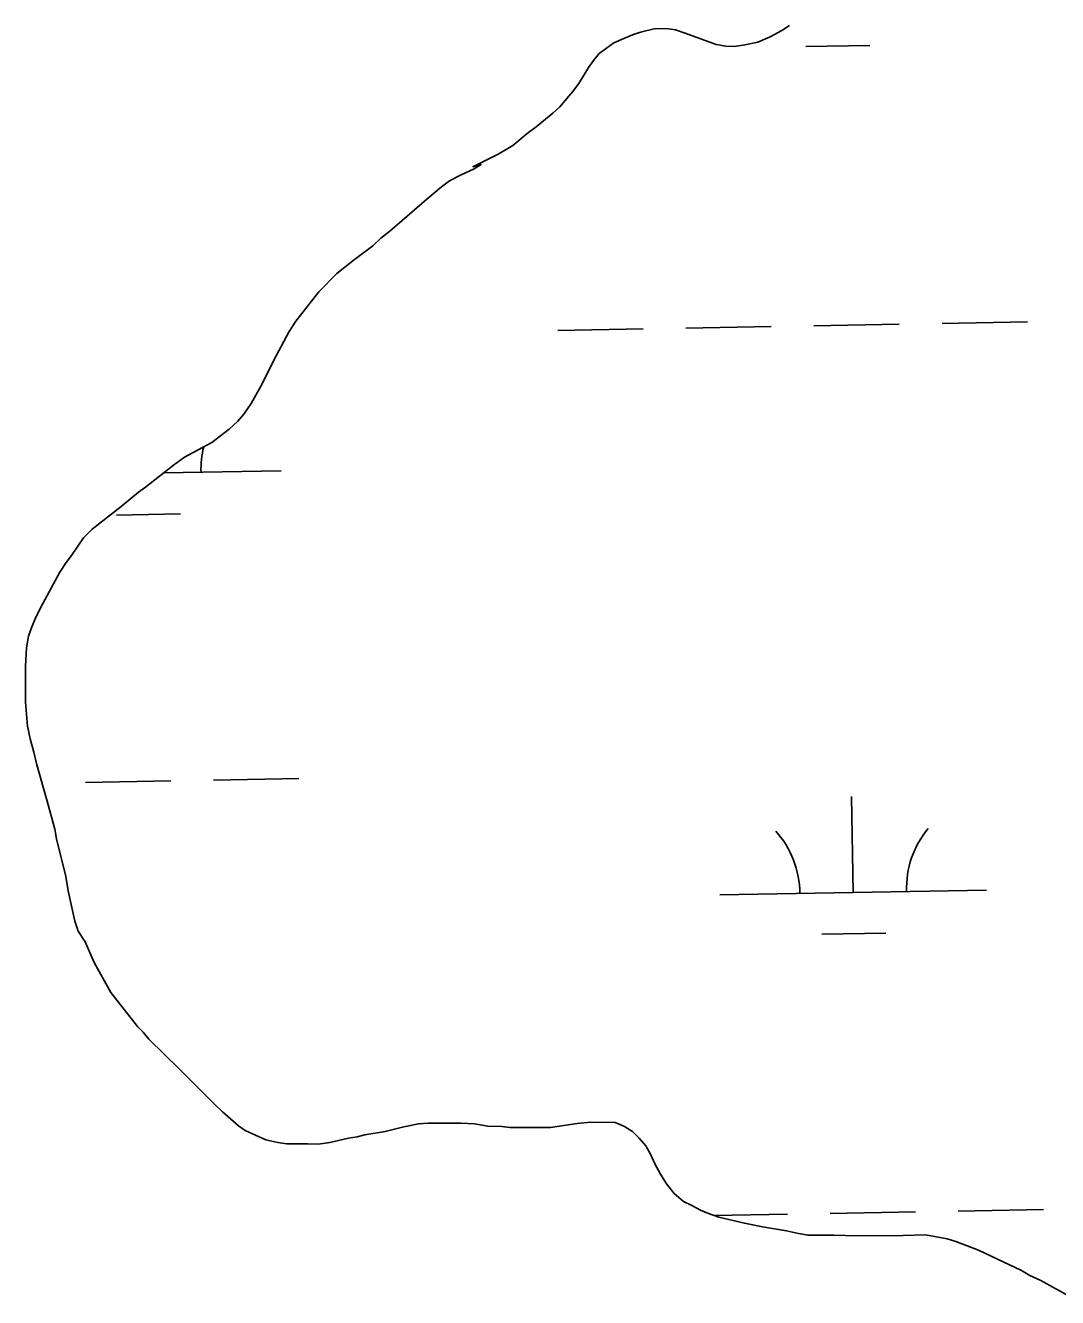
# Model space of a CAD drawing. Extents: x 3957609 to 3995875, y 234277 to 260273.
# Drawn here: x 3976084 to 3976470.6, y 241166.8 to 241643.5 of the extents above; entities that cross this region are included whole.
import ezdxf

# ---------------------------------------------------------------- set-up
doc = ezdxf.new("R2010")
doc.units = 0
doc.layers.add('V-TOPO-SHOR', color=7, linetype='Continuous')
doc.layers.add('V-WETL-SWMP', color=7, linetype='Continuous')

msp = doc.modelspace()

# ---------------------------------------------------------------- linework, layer by layer
at = {"layer": 'V-TOPO-SHOR'}
for points in [[(3976304.443, 241636.9), (3976308.142, 241638.622), (3976311.996, 241640.189), (3976314.927, 241641.135), (3976319.555, 241642.245), (3976324.036, 241642.271), (3976327.438, 241641.827), (3976331.153, 241640.615), (3976342.769, 241636.357), (3976346.327, 241635.761), (3976349.573, 241635.626), (3976353.431, 241636.267), (3976358.371, 241637.223), (3976362.995, 241639.261), (3976367.306, 241641.606), (3976370.233, 241643.478)], [(3976318.238, 241220.226), (3976316.364, 241223.613), (3976313.874, 241226.534), (3976311.388, 241228.991), (3976308.441, 241230.828), (3976304.877, 241232.352), (3976295.76, 241232.452), (3976290.662, 241231.957), (3976280.627, 241230.507), (3976277.536, 241230.486), (3976265.484, 241230.568), (3976262.391, 241230.859), (3976257.136, 241230.982), (3976252.186, 241231.881), (3976247.085, 241232.157), (3976234.879, 241232.084), (3976231.172, 241231.908), (3976225.769, 241230.793), (3976218.671, 241229.051), (3976211.107, 241227.769), (3976208.177, 241226.978), (3976204.935, 241226.495), (3976197.99, 241224.907), (3976193.667, 241224.264), (3976189.802, 241224.395), (3976181.921, 241224.346), (3976178.52, 241224.944), (3976174.033, 241225.845), (3976166.285, 241229.352), (3976163.803, 241231.193), (3976157.745, 241236.409), (3976154.636, 241239.325), (3976141.731, 241252.383), (3976130.228, 241263.594), (3976128.049, 241266.207), (3976125.874, 241268.358), (3976115.906, 241281.123), (3976109.658, 241292.367), (3976106.367, 241300.073), (3976103.714, 241304.075), (3976102.457, 241307.776), (3976099.915, 241319.195), (3976099.109, 241324.598), (3976095.625, 241338.639), (3976094.986, 241342.344), (3976092.139, 241352.836), (3976088.195, 241366.41), (3976087.085, 241371.192), (3976085.663, 241376.13), (3976084.707, 241380.914), (3976084.035, 241389.872), (3976083.953, 241403.315), (3976084.375, 241410.272), (3976085.123, 241414.603), (3976086.337, 241418.165), (3976087.707, 241421.417), (3976089.538, 241425.292), (3976096.876, 241438.624), (3976099.172, 241442.192), (3976101.165, 241444.832), (3976105.76, 241451.504), (3976108.986, 241454.769), (3976119.752, 241463.178), (3976126.363, 241468.628), (3976128.979, 241470.498), (3976139.438, 241478.751), (3976143.591, 241481.71), (3976153.757, 241487.181), (3976160.217, 241492.163), (3976163.444, 241495.121), (3976165.746, 241497.76), (3976168.505, 241501.795), (3976172.632, 241509.237), (3976176.906, 241517.761), (3976182.712, 241528.767), (3976185.315, 241532.646), (3976193.902, 241543.67), (3976200.661, 241550.511), (3976207.274, 241555.805), (3976214.04, 241560.943), (3976217.114, 241563.745), (3976220.498, 241566.391), (3976234.334, 241578.374), (3976239.868, 241583.043), (3976242.79, 241585.224), (3976246.95, 241587.412), (3976252.035, 241589.761), (3976254.652, 241591.321), (3976251.568, 241590.531), (3976261.273, 241595.38), (3976266.508, 241598.502), (3976271.888, 241603.015), (3976275.273, 241605.508), (3976281.577, 241610.646), (3976284.19, 241612.981), (3976288.948, 241618.572), (3976291.246, 241621.677), (3976294.92, 241627.725), (3976296.757, 241630.362), (3976298.903, 241633.002), (3976304.443, 241636.9)], [(3976475.869, 241166.783), (3976464.396, 241173.204), (3976460.212, 241175.033), (3976457.111, 241176.87), (3976440.993, 241184.498), (3976432.476, 241187.847), (3976429.224, 241188.754), (3976421.179, 241190.249), (3976412.838, 241190.046), (3976395.532, 241189.942), (3976386.721, 241190.198), (3976377.141, 241190.139), (3976373.584, 241190.737), (3976369.094, 241191.789), (3976360.124, 241193.28), (3976353.317, 241194.632), (3976343.722, 241196.891), (3976339.851, 241198.259), (3976336.908, 241199.477), (3976333.652, 241201.312), (3976330.553, 241202.838), (3976326.979, 241205.753), (3976324.176, 241209.443), (3976321.837, 241212.984), (3976319.805, 241216.834), (3976318.238, 241220.226)]]:
    msp.add_lwpolyline(points, dxfattribs=at)
at = {"layer": 'V-WETL-SWMP'}
for p, q in [((3976311.996, 241640.189), (3976314.926, 241641.134)), ((3976314.926, 241641.134), (3976319.555, 241642.244)), ((3976319.555, 241642.244), (3976324.036, 241642.271)), ((3976324.036, 241642.271), (3976327.438, 241641.828)), ((3976327.438, 241641.828), (3976331.154, 241640.614)), ((3976362.995, 241639.261), (3976367.307, 241641.605)), ((3976367.307, 241641.605), (3976370.232, 241643.477)), ((3976298.904, 241633.002), (3976304.444, 241636.899)), ((3976304.444, 241636.899), (3976308.142, 241638.621)), ((3976308.142, 241638.621), (3976311.996, 241640.189)), ((3976331.154, 241640.614), (3976342.77, 241636.357)), ((3976342.77, 241636.357), (3976346.327, 241635.761)), ((3976349.573, 241635.626), (3976353.432, 241636.267)), ((3976353.432, 241636.267), (3976358.371, 241637.224)), ((3976358.371, 241637.224), (3976362.995, 241639.261)), ((3976296.757, 241630.362), (3976298.904, 241633.002)), ((3976346.327, 241635.761), (3976349.573, 241635.626)), ((3976376.299, 241635.556), (3976400.295, 241635.993)), ((3976291.246, 241621.676), (3976294.919, 241627.724)), ((3976294.919, 241627.724), (3976296.757, 241630.362)), ((3976284.191, 241612.98), (3976288.947, 241618.571)), ((3976288.947, 241618.571), (3976291.246, 241621.676)), ((3976281.578, 241610.646), (3976284.191, 241612.98)), ((3976275.273, 241605.508), (3976281.578, 241610.646)), ((3976266.508, 241598.502), (3976271.889, 241603.016)), ((3976271.889, 241603.016), (3976275.273, 241605.508)), ((3976261.273, 241595.38), (3976266.508, 241598.502)), ((3976251.567, 241590.531), (3976261.273, 241595.38)), ((3976246.95, 241587.412), (3976252.035, 241589.761)), ((3976254.652, 241591.322), (3976251.567, 241590.531)), ((3976252.035, 241589.761), (3976254.652, 241591.322)), ((3976239.868, 241583.043), (3976242.791, 241585.224)), ((3976242.791, 241585.224), (3976246.95, 241587.412)), ((3976234.333, 241578.374), (3976239.868, 241583.043)), ((3976220.498, 241566.392), (3976234.333, 241578.374)), ((3976217.115, 241563.744), (3976220.498, 241566.392)), ((3976207.273, 241555.804), (3976214.041, 241560.944)), ((3976214.041, 241560.944), (3976217.115, 241563.744)), ((3976200.66, 241550.51), (3976207.273, 241555.804)), ((3976193.902, 241543.67), (3976200.66, 241550.51)), ((3976185.315, 241532.647), (3976193.902, 241543.67)), ((3976182.712, 241528.768), (3976185.315, 241532.647)), ((3976379.357, 241530.955), (3976411.352, 241531.536)), ((3976427.349, 241531.827), (3976459.344, 241532.409)), ((3976176.906, 241517.762), (3976182.712, 241528.768)), ((3976283.373, 241529.209), (3976315.368, 241529.791)), ((3976331.365, 241530.082), (3976363.36, 241530.664)), ((3976172.631, 241509.237), (3976176.906, 241517.762)), ((3976168.504, 241501.795), (3976172.631, 241509.237)), ((3976165.747, 241497.761), (3976168.504, 241501.795)), ((3976160.217, 241492.164), (3976163.445, 241495.12)), ((3976163.445, 241495.12), (3976165.747, 241497.761)), ((3976153.757, 241487.181), (3976160.217, 241492.164)), ((3976143.592, 241481.711), (3976153.757, 241487.181)), ((3976139.437, 241478.75), (3976143.592, 241481.711)), ((3976128.979, 241470.497), (3976139.437, 241478.75)), ((3976135.665, 241475.773), (3976179.721, 241476.574)), ((3976126.364, 241468.627), (3976128.979, 241470.497)), ((3976119.752, 241463.178), (3976126.364, 241468.627)), ((3976108.986, 241454.769), (3976119.752, 241463.178)), ((3976118.012, 241460.019), (3976142.008, 241460.455)), ((3976101.165, 241444.832), (3976105.761, 241451.504)), ((3976105.761, 241451.504), (3976108.986, 241454.769)), ((3976096.876, 241438.625), (3976099.172, 241442.193)), ((3976099.172, 241442.193), (3976101.165, 241444.832)), ((3976089.539, 241425.292), (3976096.876, 241438.625)), ((3976087.708, 241421.417), (3976089.539, 241425.292)), ((3976085.122, 241414.603), (3976086.337, 241418.164)), ((3976086.337, 241418.164), (3976087.708, 241421.417)), ((3976084.376, 241410.271), (3976085.122, 241414.603)), ((3976083.954, 241403.315), (3976084.376, 241410.271)), ((3976084.035, 241389.872), (3976083.954, 241403.315)), ((3976084.708, 241380.913), (3976084.035, 241389.872)), ((3976085.664, 241376.129), (3976084.708, 241380.913)), ((3976087.084, 241371.193), (3976085.664, 241376.129)), ((3976088.195, 241366.409), (3976087.084, 241371.193)), ((3976092.14, 241352.835), (3976088.195, 241366.409)), ((3976106.424, 241359.79), (3976138.419, 241360.372)), ((3976154.416, 241360.663), (3976186.411, 241361.245)), ((3976090.204, 241359.495), (3976090.427, 241359.499)), ((3976094.985, 241342.344), (3976092.14, 241352.835)), ((3976394.065, 241318.583), (3976393.41, 241354.577)), ((3976095.625, 241338.639), (3976094.985, 241342.344)), ((3976099.109, 241324.598), (3976095.625, 241338.639)), ((3976099.915, 241319.195), (3976099.109, 241324.598)), ((3976102.456, 241307.775), (3976099.915, 241319.195)), ((3976344.073, 241317.674), (3976444.056, 241319.492)), ((3976103.715, 241304.074), (3976102.456, 241307.775)), ((3976106.366, 241300.073), (3976103.715, 241304.074)), ((3976382.347, 241302.936), (3976406.343, 241303.373)), ((3976109.657, 241292.366), (3976106.366, 241300.073)), ((3976115.906, 241281.123), (3976109.657, 241292.366)), ((3976125.873, 241268.358), (3976115.906, 241281.123)), ((3976128.049, 241266.208), (3976125.873, 241268.358)), ((3976130.228, 241263.594), (3976128.049, 241266.208)), ((3976141.731, 241252.383), (3976130.228, 241263.594)), ((3976154.635, 241239.326), (3976141.731, 241252.383)), ((3976157.744, 241236.409), (3976154.635, 241239.326)), ((3976163.802, 241231.192), (3976157.744, 241236.409)), ((3976166.285, 241229.352), (3976163.802, 241231.192)), ((3976231.171, 241231.907), (3976225.769, 241230.793)), ((3976234.878, 241232.084), (3976231.171, 241231.907)), ((3976247.085, 241232.158), (3976234.878, 241232.084)), ((3976252.186, 241231.88), (3976247.085, 241232.158)), ((3976257.137, 241230.982), (3976252.186, 241231.88)), ((3976290.663, 241231.957), (3976280.627, 241230.506)), ((3976295.759, 241232.452), (3976290.663, 241231.957)), ((3976304.877, 241232.352), (3976295.759, 241232.452)), ((3976308.44, 241230.828), (3976304.877, 241232.352)), ((3976174.033, 241225.845), (3976166.285, 241229.352)), ((3976204.934, 241226.495), (3976197.99, 241224.908)), ((3976208.176, 241226.978), (3976204.934, 241226.495)), ((3976211.107, 241227.768), (3976208.176, 241226.978)), ((3976218.671, 241229.05), (3976211.107, 241227.768)), ((3976225.769, 241230.793), (3976218.671, 241229.05)), ((3976262.391, 241230.859), (3976257.137, 241230.982)), ((3976265.483, 241230.569), (3976262.391, 241230.859)), ((3976277.537, 241230.487), (3976265.483, 241230.569)), ((3976280.627, 241230.506), (3976277.537, 241230.487)), ((3976311.387, 241228.992), (3976308.44, 241230.828)), ((3976313.874, 241226.534), (3976311.387, 241228.992)), ((3976316.365, 241223.613), (3976313.874, 241226.534)), ((3976178.519, 241224.945), (3976174.033, 241225.845)), ((3976181.922, 241224.347), (3976178.519, 241224.945)), ((3976189.803, 241224.395), (3976181.922, 241224.347)), ((3976193.667, 241224.264), (3976189.803, 241224.395)), ((3976197.99, 241224.908), (3976193.667, 241224.264)), ((3976318.239, 241220.225), (3976316.365, 241223.613)), ((3976319.805, 241216.835), (3976318.239, 241220.225)), ((3976321.837, 241212.984), (3976319.805, 241216.835)), ((3976324.176, 241209.444), (3976321.837, 241212.984)), ((3976326.98, 241205.753), (3976324.176, 241209.444)), ((3976330.552, 241202.838), (3976326.98, 241205.753)), ((3976333.652, 241201.312), (3976330.552, 241202.838)), ((3976336.908, 241199.477), (3976333.652, 241201.312)), ((3976339.851, 241198.258), (3976336.908, 241199.477)), ((3976343.722, 241196.891), (3976339.851, 241198.258)), ((3976341.876, 241197.543), (3976369.408, 241198.044)), ((3976385.405, 241198.335), (3976417.4, 241198.916)), ((3976433.397, 241199.207), (3976465.392, 241199.789)), ((3976353.317, 241194.631), (3976343.722, 241196.891)), ((3976360.124, 241193.281), (3976353.317, 241194.631)), ((3976369.095, 241191.79), (3976360.124, 241193.281)), ((3976373.583, 241190.736), (3976369.095, 241191.79)), ((3976377.141, 241190.139), (3976373.583, 241190.736)), ((3976386.721, 241190.197), (3976377.141, 241190.139)), ((3976395.531, 241189.941), (3976386.721, 241190.197)), ((3976412.837, 241190.046), (3976395.531, 241189.941)), ((3976421.18, 241190.25), (3976412.837, 241190.046)), ((3976429.224, 241188.754), (3976421.18, 241190.25)), ((3976432.475, 241187.846), (3976429.224, 241188.754)), ((3976440.994, 241184.498), (3976432.475, 241187.846)), ((3976457.111, 241176.869), (3976440.994, 241184.498)), ((3976460.212, 241175.033), (3976457.111, 241176.869)), ((3976464.396, 241173.204), (3976460.212, 241175.033)), ((3976475.869, 241166.783), (3976464.396, 241173.204))]:
    msp.add_line(p, q, dxfattribs=at)
for centre, start, end in [((3976184.954, 241477.144), 166.20377, 181.81353), ((3976338.822, 241318.053), 0.26988, 41.81354), ((3976449.29, 241320.062), 140.26988, 181.81353)]:
    msp.add_arc(centre, 35.246, start, end, dxfattribs=at)

doc.saveas('drawing.dxf')
